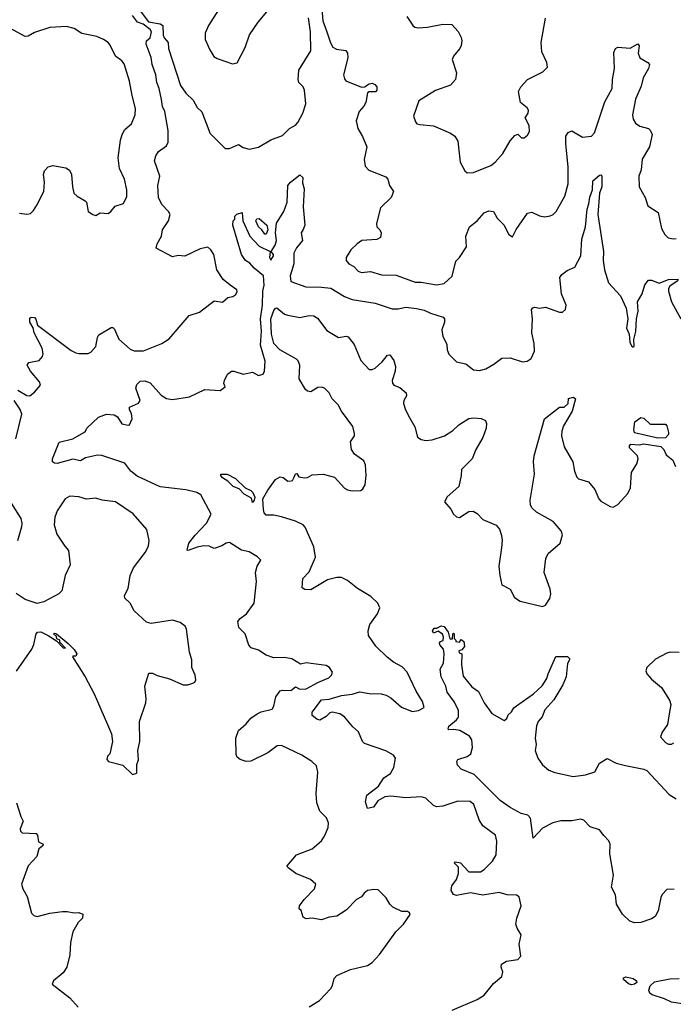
# Model space of a CAD drawing. Extents: x 2133461 to 2293071, y 753526 to 916327.
# Tile 379 of 459: x 2260369 to 2264627, y 845973 to 852383. Entities that reach past the tile are written whole.
import ezdxf

# ---------------------------------------------------------------- set-up
doc = ezdxf.new("R2010")
doc.units = 0

msp = doc.modelspace()

# ---------------------------------------------------------------- linework, layer by layer
at = {"layer": '0CON10XD'}
for points in [[(2261135, 852466.2), (2261209.1, 852369.1), (2261284.5, 852355.5), (2261300.6, 852345), (2261303, 852283), (2261310, 852265), (2261335.6, 852235), (2261338.1, 852195), (2261417.1, 851955), (2261452.5, 851905), (2261499.6, 851859.6), (2261525, 851810.8), (2261555, 851782.5), (2261601.4, 851665), (2261608, 851645), (2261706.7, 851545), (2261735, 851544.4), (2261795, 851570), (2261825, 851552), (2261865, 851541.2), (2261925, 851552.5), (2262005, 851601.9), (2262080.3, 851629.7), (2262126.2, 851675), (2262165, 851696.9), (2262181.5, 851715), (2262213.8, 851775), (2262232.1, 851835), (2262225.5, 851925), (2262215, 851946), (2262186.7, 851975), (2262183.8, 851995), (2262187.5, 852055), (2262265, 852180), (2262262.5, 852305), (2262251.5, 852395)], [(2261663.4, 852446.6), (2261599.2, 852345), (2261577.1, 852295), (2261578.1, 852255), (2261608.2, 852188.2), (2261634.4, 852144.4), (2261655, 852130), (2261755, 852095.8), (2261785, 852102), (2261838.7, 852201.3), (2261865.8, 852284.2), (2261922.7, 852367.3), (2261980, 852435)], [(2262334.2, 852475), (2262344.4, 852375), (2262369.6, 852305), (2262393.1, 852233.1), (2262409.2, 852205), (2262432.1, 852192.1), (2262492.9, 852182.9), (2262505.5, 852165.5), (2262506.5, 852135), (2262479.4, 852025), (2262485, 851997.5), (2262494.3, 851984.3), (2262595, 851944), (2262615, 851946), (2262645, 851965.7), (2262665, 851969.2), (2262682.3, 851962.3), (2262695.6, 851945.6), (2262695.8, 851925), (2262686.2, 851913.8), (2262645, 851914), (2262635, 851906.7), (2262624.2, 851845), (2262610.5, 851819.5), (2262580, 851785), (2262561.4, 851725), (2262572, 851675), (2262603, 851623), (2262629.4, 851555), (2262614.1, 851474.1), (2262620.3, 851430.3), (2262644.5, 851404.5), (2262755, 851360), (2262767.5, 851345), (2262778.8, 851305), (2262803.3, 851265), (2262788, 851225), (2262720.5, 851159.5), (2262692.5, 851057.5), (2262695.7, 851035.7), (2262715.4, 851015.4), (2262724.4, 850995), (2262719.2, 850965), (2262695, 850953.1), (2262597.5, 850945), (2262568, 850925), (2262525.8, 850885), (2262496.7, 850835), (2262496.7, 850815), (2262513.8, 850795), (2262545, 850775.8), (2262575, 850745.8), (2262595, 850737.1), (2262655, 850743.1), (2262725, 850722.9), (2262820.7, 850720.7), (2262945, 850675.7), (2262985, 850675.5), (2263085, 850656.9), (2263135, 850666), (2263187, 850713), (2263209.3, 850810.7), (2263233.3, 850835), (2263278.8, 850905), (2263274.5, 850975), (2263299.6, 851035), (2263348.6, 851075), (2263395.8, 851125), (2263425, 851139.5), (2263454.5, 851134.5), (2263480.2, 851090.2), (2263524.4, 851045), (2263537.8, 851017.8), (2263555, 850986), (2263580, 850970), (2263602.7, 851017.3), (2263676.7, 851123.3), (2263705, 851129.4), (2263755.5, 851105.5), (2263790.3, 851099.7), (2263825, 851105.8), (2263845, 851115.8), (2263862.9, 851135), (2263919.5, 851235), (2263942.5, 851315), (2263941.8, 851425), (2263926.2, 851575), (2263927.3, 851625), (2263941.9, 851648.1), (2263965, 851659.4), (2264035, 851618.6), (2264094.1, 851625.9), (2264113.2, 851646.8), (2264181.3, 851848.7), (2264228.5, 851935), (2264230.4, 851995), (2264244.4, 852065.6), (2264239.2, 852170.8), (2264250, 852195), (2264264.5, 852205.5), (2264345, 852198.9), (2264396.2, 852226.2), (2264403.9, 852213.9), (2264398, 852165), (2264409.2, 852135), (2264460, 852105), (2264471.2, 852091.2), (2264465.7, 852065), (2264429.7, 852005), (2264418.3, 851951.7), (2264380.4, 851865), (2264360.9, 851765), (2264364.4, 851735), (2264380.2, 851710.2), (2264409.8, 851689.8), (2264465.9, 851675.9), (2264477.1, 851665), (2264488.7, 851635), (2264471.2, 851555), (2264424.4, 851475), (2264417.3, 851405), (2264402.9, 851365), (2264404, 851295), (2264443.8, 851225), (2264461.2, 851171.2), (2264527.9, 851127.9), (2264549.2, 851025), (2264571.2, 850985), (2264594.3, 850964.3), (2264625, 850956.2), (2264645, 850958)], [(2260435, 850440), (2260445, 850447.5), (2260465, 850444), (2260474.3, 850434.3), (2260484.2, 850394.2), (2260705, 850230.6), (2260735, 850214.3), (2260755, 850209.2), (2260815, 850210), (2260831.7, 850218.3), (2260865.6, 850255), (2260875.6, 850315), (2260885, 850332), (2260965, 850378.8), (2260975, 850378.8), (2260987.6, 850367.6), (2261014.6, 850304.6), (2261089.4, 850239.4), (2261115, 850227.8), (2261175, 850226.9), (2261295.6, 850274.4), (2261343.8, 850305), (2261472.6, 850457.4), (2261539.7, 850480.3), (2261635, 850554), (2261690, 850545), (2261725, 850573.8), (2261757.7, 850582.3), (2261777.5, 850595), (2261786.1, 850613.9), (2261783.3, 850625), (2261740, 850655), (2261695, 850691.2), (2261652.9, 850755), (2261633.1, 850855), (2261615, 850886.2), (2261595, 850902.5), (2261545, 850891.2), (2261445, 850844.7), (2261402.5, 850847.5), (2261365, 850838.6), (2261257.5, 850895), (2261264, 850925), (2261292.5, 850975), (2261299.4, 851015), (2261338.6, 851075), (2261348.8, 851115), (2261338.8, 851135), (2261295, 851180), (2261273.3, 851225), (2261270, 851305), (2261281.5, 851365), (2261247.1, 851465), (2261255, 851496.7), (2261274.2, 851525), (2261325, 851562), (2261336.7, 851585), (2261336.9, 851663.1), (2261315.4, 851785), (2261298.7, 851818.7), (2261292.8, 851862.8), (2261278.6, 851935), (2261263.1, 851975), (2261256.8, 852025), (2261232.2, 852092.2), (2261226.7, 852136.7), (2261193, 852225), (2261195.2, 852244.8), (2261218.9, 852265), (2261228.8, 852305), (2261219.5, 852319.5), (2261173.3, 852355), (2261137, 852367), (2261105, 852410)], [(2262892, 852405), (2262930, 852345), (2262944.1, 852334.1), (2262965, 852330), (2263025, 852334.3), (2263125, 852354), (2263185, 852351.2), (2263225, 852306.7), (2263245, 852267.5), (2263249.2, 852245), (2263245.8, 852215), (2263235.8, 852195), (2263194.4, 852145.6), (2263186.2, 852125), (2263213.6, 852036.4), (2263208.8, 851995), (2263175, 851956.2), (2263077, 851923), (2262969.2, 851855), (2262934.2, 851755.8), (2262947.7, 851717.7), (2262956.4, 851706.4), (2262975, 851701.2), (2263065, 851693.1), (2263175, 851644.3), (2263204, 851625), (2263222.2, 851592.2), (2263239.5, 851455), (2263269.2, 851399.2), (2263285, 851386.2), (2263325, 851388), (2263437.5, 851435), (2263466.7, 851455), (2263517.3, 851512.7), (2263563.8, 851595), (2263595, 851630), (2263615, 851637.5), (2263637.5, 851615), (2263655, 851613.3), (2263677.9, 851632.1), (2263690, 851655), (2263688.1, 851695), (2263662, 851745), (2263680.6, 851775), (2263682.7, 851795), (2263675, 851809.4), (2263632.5, 851845), (2263619.2, 851915), (2263633.2, 851946.8), (2263677, 851993), (2263777, 852043), (2263806.7, 852075), (2263803.8, 852105), (2263770.8, 852175), (2263765.9, 852235.9), (2263795, 852392.5)], [(2260367, 851123), (2260415, 851116.7), (2260438.8, 851121.2), (2260459.3, 851140.7), (2260480, 851175), (2260526, 851265), (2260531.1, 851325), (2260524.3, 851375), (2260530.9, 851399.1), (2260554.7, 851425.3), (2260585, 851434.1), (2260668.9, 851418.9), (2260693.8, 851403.8), (2260705.7, 851375), (2260712.9, 851295), (2260722.5, 851255), (2260743.8, 851235), (2260796.7, 851205), (2260803.8, 851195), (2260816.2, 851135), (2260845, 851115.7), (2260865, 851108), (2260893.9, 851126.1), (2260945, 851121.4), (2260963.8, 851135), (2260990.8, 851169.2), (2261045, 851187.5), (2261066.8, 851233.2), (2261068.1, 851275), (2261051.5, 851345), (2261019.2, 851415), (2261010.8, 851485), (2261025, 851600), (2261036.7, 851635), (2261055, 851667.5), (2261098, 851705), (2261122.5, 851765), (2261124, 851805), (2261100.9, 851890.9), (2261085, 851982.5), (2261050.8, 852095), (2261035, 852116.2), (2260993.8, 852145), (2260958, 852218), (2260945, 852235.7), (2260915.5, 852255.5), (2260872.5, 852275), (2260775, 852293.3), (2260724.2, 852325), (2260675, 852339.6), (2260565, 852332.8), (2260465, 852300.9), (2260425, 852277.1), (2260405, 852274.2), (2260305, 852328.2)], [(2262046.4, 847656.4), (2261985, 847610), (2261875, 847557.1), (2261845, 847554), (2261805, 847567.1), (2261785, 847582), (2261779.1, 847599.1), (2261776.4, 847705), (2261795, 847755.8), (2261845, 847800), (2261874.2, 847835.8), (2261915.7, 847864.3), (2261942.7, 847877.3), (2262014.6, 847895.4), (2262025.5, 847915), (2262037.1, 847975), (2262065.6, 848014.4), (2262081.1, 848018.9), (2262134.5, 848015.5), (2262165, 848040), (2262195, 848025.8), (2262235, 848028), (2262315, 848071.1), (2262382.2, 848097.8), (2262400, 848115), (2262406, 848135), (2262386.4, 848166.4), (2262365, 848178.6), (2262234.3, 848195.7), (2262198.3, 848188.3), (2262142, 848222), (2262090.9, 848230.9), (2262025, 848228.9), (2261975.7, 848245.7), (2261925, 848278), (2261876.7, 848295), (2261861.2, 848311.2), (2261837.5, 848385), (2261797.3, 848427.3), (2261790, 848465), (2261806.2, 848485), (2261845.8, 848515), (2261896.7, 848585), (2261911.9, 848725), (2261905.7, 848785), (2261916, 848825), (2261940, 848865), (2261917.3, 848887.3), (2261865, 848920), (2261815, 848930), (2261735, 848979.2), (2261715, 848975.8), (2261685, 848957.1), (2261635, 848940), (2261602.5, 848955), (2261569.1, 848959.1), (2261525, 848949.5), (2261467, 848927), (2261460.5, 848930.5), (2261471.5, 848975), (2261511.8, 849028.2), (2261585.5, 849105), (2261615.5, 849165), (2261549.7, 849289.7), (2261523.3, 849305), (2261452.3, 849322.3), (2261285, 849343.1), (2261135, 849410.7), (2261093.6, 849443.6), (2261055, 849496.7), (2260905, 849546.9), (2260875, 849548.6), (2260798.9, 849531.1), (2260765, 849512.5), (2260715, 849522.8), (2260612.5, 849495), (2260595, 849496.2), (2260583.9, 849505), (2260583.9, 849525), (2260627.3, 849632.7), (2260715.3, 849654.7), (2260786, 849695), (2260798, 849705), (2260805.8, 849725), (2260883.6, 849796.4), (2260935, 849815.4), (2260985, 849810), (2261007.3, 849797.3), (2261035, 849751.9), (2261075, 849743.1), (2261085, 849746.7), (2261100.8, 849785), (2261097.3, 849817.3), (2261083.8, 849845), (2261085, 849860), (2261142.3, 849887.7), (2261153.8, 849905), (2261125.6, 849985), (2261131.9, 850008.1), (2261155, 850030), (2261185, 850032.9), (2261219.4, 850019.4), (2261289.7, 849939.7), (2261325, 849916.7), (2261365, 849911.2), (2261475, 849927.5), (2261575, 849976), (2261675, 849970), (2261707, 849993), (2261700, 850015), (2261702.5, 850035), (2261722.5, 850075), (2261750, 850095), (2261765, 850096.2), (2261825, 850076.2), (2261885, 850089.2), (2261925, 850066.2), (2261956.2, 850075), (2261964, 850095), (2261969.1, 850160.9), (2261938, 850265), (2261944.8, 850355), (2261937.5, 850435), (2261951.7, 850525), (2261953.2, 850615), (2261960.8, 850655), (2261956.7, 850716.7), (2261895.5, 850765), (2261867.6, 850797.6), (2261840.5, 850815), (2261813.5, 850855), (2261756.7, 851045), (2261760, 851075), (2261770, 851085), (2261770, 851105), (2261783, 851117), (2261818.3, 851128.3), (2261822.5, 851075), (2261867.5, 850975), (2261928.7, 850908.7), (2262000, 850875), (2261995.8, 850835), (2262005, 850818.8), (2262023.1, 850845), (2262022.5, 850855), (2262007.5, 850875), (2262033.6, 850915), (2262042.7, 850945), (2262035.6, 850995.6), (2262041.4, 851058.6), (2262089.2, 851135), (2262112.5, 851195), (2262116.7, 851305), (2262133.3, 851325), (2262195, 851372.5), (2262212.5, 851355), (2262211.7, 851321.7), (2262222.3, 851282.3), (2262216, 851165), (2262226.7, 851045), (2262215, 851016.7), (2262203.1, 850995), (2262210.8, 850945), (2262172.3, 850897.7), (2262155, 850863.3), (2262154.5, 850795), (2262130, 850715), (2262135, 850678.6), (2262233.4, 850643.4), (2262335, 850642.3), (2262395, 850634.6), (2262485, 850581.2), (2262535, 850560.8), (2262685, 850537.3), (2262795, 850501.1), (2262835, 850500.5), (2262885, 850511.5), (2262955, 850503.8), (2263005, 850492.7), (2263045, 850471.8), (2263127.5, 850447.5), (2263136.2, 850435), (2263136, 850415), (2263118, 850365), (2263125, 850320), (2263151.7, 850271.7), (2263154, 850235), (2263163.8, 850205), (2263215.6, 850155.6), (2263275, 850142), (2263324.2, 850104.2), (2263365, 850099.2), (2263405, 850110.8), (2263458.6, 850141.4), (2263509.7, 850180.3), (2263565, 850181.4), (2263645, 850156), (2263675, 850160), (2263701.7, 850178.3), (2263722.9, 850225), (2263719.4, 850275), (2263704.2, 850345.8), (2263710.5, 850435), (2263703.5, 850496.5), (2263712.2, 850507.8), (2263725, 850511.4), (2263755, 850506.2), (2263795, 850511.2), (2263885, 850478.8), (2263905, 850480), (2263923.6, 850496.4), (2263928, 850525), (2263898.3, 850598.3), (2263886.7, 850705), (2263900, 850725), (2263935, 850751.2), (2263985, 850773.3), (2264023.8, 850845), (2264031.4, 850955), (2264054.1, 851035), (2264065, 851150.8), (2264077.5, 851185), (2264082.8, 851227.2), (2264101.5, 851275), (2264102.1, 851335), (2264145, 851370.6), (2264155, 851373.8), (2264162, 851365), (2264161.1, 851295), (2264145.7, 851255), (2264134.5, 851115), (2264172.5, 850875), (2264170, 850815), (2264179.2, 850755), (2264205, 850671.2), (2264282, 850585), (2264318.8, 850505), (2264330, 850435), (2264321.2, 850375), (2264340, 850335), (2264343.3, 850285), (2264355, 850260), (2264365, 850252.5), (2264371.7, 850258.3), (2264369.3, 850300.7), (2264383.6, 850353.6), (2264387.5, 850435), (2264398.5, 850485), (2264392.6, 850547.4), (2264425, 850599.2), (2264441.8, 850658.2), (2264465, 850686.9), (2264485, 850687.5), (2264535, 850667.9), (2264595, 850692.5), (2264660, 850695)], [(2261975, 850987.5), (2261965, 850987.5), (2261947.5, 851015), (2261924.4, 851034.4), (2261907, 851073), (2261915, 851087.5), (2261928.3, 851088.3), (2261980, 851045), (2261986.2, 851015), (2261975, 850987.5)], [(2264658.8, 850685), (2264605, 850648.1), (2264596.2, 850633.8), (2264595.4, 850615), (2264615, 850545.8), (2264675.5, 850435.5)], [(2262064.4, 850235), (2262024.7, 850275), (2262010.3, 850335), (2262005.5, 850435), (2262025, 850489.2), (2262035, 850505.8), (2262045, 850508), (2262095, 850466), (2262115, 850460.8), (2262195, 850444.4), (2262255, 850457.5), (2262286.2, 850456.2), (2262309.5, 850439.5), (2262369.1, 850359.1), (2262445, 850314.6), (2262495, 850322.5), (2262508.1, 850318.1), (2262548.3, 850268.3), (2262590.6, 850165), (2262645, 850105.8), (2262665, 850105.6), (2262685, 850114.3), (2262731.4, 850155), (2262765, 850200), (2262780.7, 850200.7), (2262805.8, 850165), (2262817.1, 850125), (2262815.8, 850095), (2262795.8, 850035), (2262797.7, 850017.7), (2262806.7, 850005), (2262845, 849989.2), (2262886.2, 849955), (2262888.8, 849935), (2262871.2, 849905), (2262870, 849885), (2262882.4, 849842.4), (2262909.8, 849789.8), (2262942.1, 849732.1), (2262960, 849665), (2262985, 849649.4), (2263015, 849643.5), (2263055, 849648.5), (2263135.4, 849674.6), (2263191.7, 849708.3), (2263229.2, 849745), (2263295, 849787.8), (2263325, 849791.9), (2263375, 849787.1), (2263404.5, 849774.5), (2263410, 849755), (2263406.9, 849725), (2263385, 849663.8), (2263340.6, 849585), (2263315.6, 849525), (2263246.2, 849455), (2263245.8, 849415), (2263230, 849345), (2263153.4, 849276.6), (2263136.7, 849245), (2263176.6, 849196.6), (2263194.4, 849164.4), (2263215, 849146), (2263235, 849142), (2263295, 849181.9), (2263323.1, 849183.1), (2263348.3, 849168.3), (2263385, 849129.2), (2263473.1, 849093.1), (2263495.6, 849065.6), (2263507.1, 849025), (2263512.5, 848995), (2263508.6, 848945), (2263490.8, 848825), (2263496, 848765), (2263510, 848705), (2263565, 848676.7), (2263592.1, 848622.1), (2263628.3, 848598.3), (2263775, 848562.5), (2263795, 848570.8), (2263823.3, 848615), (2263828.5, 848645), (2263825.4, 848675), (2263786.5, 848785), (2263795.5, 848875), (2263810.9, 848909.1), (2263888.9, 848975), (2263905, 849030), (2263895.6, 849055), (2263845, 849116.7), (2263735, 849178.1), (2263705.6, 849205), (2263696.7, 849225), (2263694.4, 849255), (2263723.5, 849425), (2263716.4, 849506.4), (2263721.5, 849545), (2263787.8, 849785), (2263885, 849860), (2263915, 849860), (2263942.5, 849885), (2263945, 849916.7), (2263975.8, 849925.8), (2263988.8, 849915), (2263966.9, 849835), (2263911.2, 849738.8), (2263900, 849705), (2263899.4, 849675), (2263915, 849602.5), (2263971.4, 849505), (2263982.9, 849445), (2263998, 849405), (2264010, 849395), (2264073.9, 849373.9), (2264115.8, 849325.8), (2264142, 849265), (2264155, 849248.8), (2264215, 849213.8), (2264235, 849208.8), (2264265, 849227.5), (2264330.9, 849299.1), (2264347.1, 849335), (2264353.6, 849435), (2264388.2, 849491.8), (2264398.2, 849525), (2264393.5, 849543.5), (2264340.8, 849595), (2264340.4, 849609.6), (2264350.9, 849619.1), (2264404.6, 849614.6), (2264435, 849622.1), (2264545, 849604.4), (2264564.3, 849585), (2264580, 849550), (2264623.8, 849515), (2264641.2, 849475)], [(2260358, 849972), (2260415, 849937.1), (2260435, 849935.4), (2260465, 849957.9), (2260504.6, 850005), (2260498.7, 850025), (2260440, 850095), (2260418.8, 850135), (2260428.3, 850151.7), (2260496.7, 850165), (2260518.3, 850191.7), (2260522.3, 850207.7), (2260515.6, 850245), (2260464.5, 850345), (2260457.3, 850377.3), (2260435, 850413.3), (2260435, 850440)], [(2263186.7, 845935), (2263348.8, 846005), (2263395, 846033.8), (2263455, 846108), (2263510, 846155), (2263516.1, 846183.9), (2263506.2, 846215), (2263506.7, 846235), (2263540, 846255), (2263615, 846264.2), (2263633, 846287), (2263623.6, 846365), (2263635.5, 846425), (2263608.9, 846468.9), (2263601, 846495), (2263608.1, 846535), (2263635.7, 846615), (2263622.3, 846672.3), (2263605, 846683.8), (2263545, 846685.7), (2263492.1, 846702.1), (2263385, 846683.3), (2263305, 846700), (2263215, 846682.5), (2263195, 846688.8), (2263179.2, 846715), (2263184.2, 846745), (2263214.2, 846785), (2263227.5, 846825), (2263227, 846867), (2263200, 846895), (2263205, 846900), (2263240, 846895), (2263295, 846836.7), (2263370, 846835), (2263395, 846850), (2263448, 846905), (2263473.4, 846946.6), (2263476.9, 847035), (2263467.5, 847075), (2263385, 847135.7), (2263362.1, 847175), (2263345.8, 847224.2), (2263327.1, 847275), (2263302.6, 847292.6), (2263223.7, 847296.3), (2263125, 847262.2), (2263085, 847258.2), (2263065, 847267.8), (2263015, 847315.6), (2262985, 847324.5), (2262885, 847317.8), (2262787.5, 847327.5), (2262746.7, 847325), (2262702.4, 847297.6), (2262673.2, 847256.8), (2262635, 847247.5), (2262620.7, 847290.7), (2262629.6, 847335), (2262706.9, 847393.1), (2262742, 847448), (2262785, 847475.8), (2262805.4, 847515), (2262816.4, 847576.4), (2262804, 847595), (2262755, 847622.7), (2262615, 847670.8), (2262601.4, 847685), (2262577.2, 847747.2), (2262540.2, 847780.2), (2262485.7, 847845), (2262455, 847865.4), (2262404.3, 847874.3), (2262390, 847870), (2262365, 847846), (2262325, 847824), (2262305, 847828.8), (2262274.4, 847854.4), (2262273.3, 847875), (2262335, 847954.5), (2262385, 847959.2), (2262465, 847983.2), (2262535, 847992.5), (2262585, 848008.2), (2262645, 847996.5), (2262724.5, 847994.5), (2262756.7, 847985), (2262787.5, 847967.5), (2262856.8, 847906.8), (2262925, 847878.6), (2262967.5, 847885), (2263003.3, 847905), (2262994, 847945), (2262950.9, 848010.9), (2262892.5, 848135), (2262859.8, 848169.8), (2262805, 848200), (2262762.4, 848232.4), (2262688.6, 848305), (2262641.4, 848375), (2262638.1, 848405), (2262650.6, 848445), (2262699.2, 848515), (2262714.3, 848555), (2262702.5, 848585), (2262657.3, 848627.3), (2262569.4, 848679.4), (2262505, 848731.9), (2262465, 848752.5), (2262435, 848751.4), (2262375, 848736.7), (2262265, 848672), (2262226.1, 848673.9), (2262210, 848685), (2262212.9, 848745), (2262255, 848788), (2262296.5, 848885), (2262285, 848951.2), (2262229.6, 849079.6), (2262216.5, 849095), (2262165, 849118.1), (2262075, 849147.5), (2262025, 849157.8), (2261975, 849156.9), (2261962.7, 849172.7), (2261956.7, 849195), (2261953.8, 849265), (2261985, 849320.8), (2262035, 849389.4), (2262066.4, 849406.4), (2262085, 849402.5), (2262115, 849380), (2262138.3, 849381.7), (2262145.9, 849384.1), (2262158, 849405), (2262165, 849427.5), (2262175, 849430), (2262187.5, 849407.5), (2262225, 849400), (2262245, 849404), (2262275, 849420.8), (2262345, 849424.2), (2262418.8, 849405), (2262485, 849334), (2262505, 849322.9), (2262535, 849315.7), (2262591.2, 849318.8), (2262605, 849330), (2262618.6, 849355), (2262626.9, 849415), (2262621.9, 849485), (2262611.7, 849511.7), (2262549.2, 849555), (2262530.8, 849585), (2262524.2, 849635), (2262549.4, 849675), (2262550.9, 849689.1), (2262539.4, 849735), (2262465.6, 849835), (2262443.3, 849875), (2262405.5, 849915), (2262385, 849954.2), (2262355, 849984), (2262335, 849990), (2262311.2, 849988.8), (2262265, 849960.8), (2262245, 849964), (2262230, 849975), (2262190, 850045), (2262193.8, 850135), (2262182.1, 850162.1), (2262173.1, 850173.1), (2262064.4, 850235)], [(2260344.3, 849655), (2260383.1, 849815), (2260371.9, 849845), (2260334.3, 849905)], [(2264525, 849659.2), (2264375, 849694.3), (2264370, 849715), (2264376.2, 849765), (2264415, 849792.5), (2264435, 849790), (2264475, 849750), (2264575, 849750), (2264585, 849740), (2264595.7, 849695), (2264595, 849683.8), (2264575, 849661.4), (2264525, 849659.2)], [(2261885, 849240), (2261879.3, 849269.3), (2261832.5, 849295), (2261798.3, 849328.3), (2261760, 849345), (2261725, 849380), (2261690.7, 849400.7), (2261680, 849415), (2261680, 849425), (2261720, 849425), (2261775, 849397.5), (2261837.5, 849335), (2261875, 849317.5), (2261887.5, 849305), (2261900, 849275), (2261897.5, 849255), (2261885, 849240)], [(2260356.2, 848993.8), (2260383.3, 849085), (2260385.6, 849105), (2260377.8, 849135), (2260315.7, 849235)], [(2260348.3, 848141.7), (2260448.8, 848285), (2260461.2, 848315), (2260476.2, 848385), (2260485, 848396.7), (2260507.3, 848397.3), (2260554.2, 848374.2), (2260610, 848340), (2260652.5, 848295), (2260668.3, 848291.7), (2260631.7, 848331.7), (2260630, 848345), (2260611.7, 848351.7), (2260608.3, 848368.3), (2260590, 848385), (2260595, 848390), (2260610, 848385), (2260685, 848322.5), (2260725, 848282.5), (2260742.5, 848255), (2260735, 848240), (2260715, 848240), (2260712.5, 848235), (2260796.2, 848105), (2260853.8, 847995), (2260942, 847795), (2260966.2, 847735), (2260973.3, 847685), (2260956.7, 847605), (2260941.7, 847588.3), (2260937, 847567), (2260947.5, 847555), (2261040.7, 847530.7), (2261105, 847470), (2261131.7, 847478.3), (2261132.5, 847535), (2261142.5, 847565), (2261138.8, 847625), (2261151.9, 847685), (2261150, 847815), (2261190, 847935), (2261193, 847963), (2261183.3, 848045), (2261210.7, 848129.3), (2261235, 848130), (2261265, 848113.3), (2261345, 848092.5), (2261435, 848053.3), (2261465, 848052.5), (2261496.4, 848063.6), (2261509.3, 848070.7), (2261517.5, 848085), (2261513.3, 848115), (2261491.2, 848165), (2261490, 848215), (2261475.7, 848265), (2261455.8, 848415), (2261446.7, 848435), (2261415, 848460), (2261365, 848473.3), (2261225, 848452.5), (2261195, 848462), (2261115.8, 848535.8), (2261088.8, 848585), (2261055, 848617.5), (2261051.2, 848635), (2261075, 848680), (2261089.2, 848765), (2261110, 848815), (2261186.3, 848913.7), (2261208, 848955), (2261213.6, 848993.6), (2261196.7, 849065), (2261107.4, 849167.4), (2260993.9, 849243.9), (2260905.6, 849255.6), (2260865, 849267.5), (2260805, 849261.4), (2260755, 849276.9), (2260695, 849282), (2260665, 849263.3), (2260612.9, 849185), (2260597.8, 849145), (2260593.3, 849095), (2260612, 849035), (2260663.3, 848955), (2260687.7, 848927.7), (2260698.8, 848835), (2260666, 848765), (2260643.8, 848665), (2260625, 848646), (2260526.9, 848593.1), (2260482.7, 848582.7), (2260405, 848608.8), (2260347.3, 848647.3)], [(2264632, 846722), (2264585, 846720.6), (2264555, 846688.6), (2264545, 846668), (2264529.2, 846580.8), (2264509.5, 846545), (2264485, 846530), (2264415, 846505.4), (2264375, 846503.8), (2264344.3, 846515), (2264295, 846560), (2264257.1, 846625), (2264250.4, 846685), (2264224.7, 846735), (2264237.9, 846815), (2264213.6, 846953.6), (2264216.3, 847015), (2264207.1, 847037.1), (2264173.2, 847073.2), (2264145, 847108.4), (2264085, 847128.9), (2264045, 847171.5), (2264025, 847179.5), (2263965, 847167.5), (2263895, 847166.9), (2263842.5, 847155), (2263775, 847120.8), (2263714.3, 847054.3), (2263695.6, 847184.4), (2263679.1, 847205), (2263635, 847216.4), (2263564.8, 847254.8), (2263499.8, 847299.8), (2263328.6, 847468.6), (2263244.2, 847505), (2263221.2, 847531.2), (2263216, 847555), (2263223.2, 847566.8), (2263285, 847585.6), (2263308.5, 847605), (2263318.7, 847645), (2263314.1, 847695), (2263298.3, 847718.3), (2263235.5, 847755.5), (2263197.5, 847762.5), (2263165, 847760), (2263160, 847765), (2263163.8, 847785), (2263215.6, 847824.4), (2263227.9, 847842.1), (2263228.1, 847885), (2263200.9, 847940.9), (2263154, 848005), (2263144.5, 848045), (2263113.8, 848105), (2263108.1, 848155), (2263128.8, 848195), (2263134.2, 848255), (2263130, 848285), (2263105, 848313.3), (2263103.3, 848325), (2263110, 848335), (2263128.3, 848341.7), (2263130, 848365), (2263123, 848383), (2263095, 848402.5), (2263065, 848390), (2263057.5, 848405), (2263068.3, 848421.7), (2263087, 848423), (2263113.6, 848436.4), (2263133.6, 848433.6), (2263160, 848395), (2263171.7, 848351.7), (2263188.3, 848351.7), (2263190, 848385), (2263195, 848390), (2263200, 848385), (2263200, 848355), (2263210, 848345), (2263210, 848335), (2263235, 848330), (2263245, 848347.5), (2263262.5, 848335), (2263267, 848303), (2263248.3, 848281.7), (2263230, 848275), (2263231.7, 848261.7), (2263250, 848255), (2263247.5, 848182.5), (2263258.6, 848108.6), (2263315, 848040), (2263358.8, 848008.8), (2263394.4, 847935), (2263445, 847866.7), (2263525, 847820), (2263542.5, 847835), (2263551.7, 847858.3), (2263572.3, 847877.7), (2263587, 847903), (2263605, 847916), (2263716.4, 847993.6), (2263772.4, 848047.6), (2263804, 848095), (2263810.8, 848125), (2263861.7, 848238.3), (2263938.3, 848238.3), (2263950, 848225), (2263950, 848215), (2263938.3, 848191.7), (2263928.6, 848105), (2263907, 848053), (2263848.1, 847955), (2263789.6, 847890.4), (2263773.1, 847845), (2263747.1, 847815), (2263736, 847786), (2263727.5, 847705), (2263734.5, 847665), (2263726.7, 847625), (2263744.2, 847575), (2263775, 847533.3), (2263815, 847496.7), (2263855, 847482), (2263975, 847457.1), (2264055, 847466.7), (2264115, 847487.5), (2264147, 847543), (2264195, 847573.3), (2264253.6, 847543.6), (2264315, 847528.6), (2264434.3, 847504.3), (2264453.3, 847495), (2264599.7, 847339.7), (2264645, 847310.8)], [(2264665.8, 848264.2), (2264605.7, 848265.7), (2264585, 848260), (2264510.7, 848219.3), (2264453.5, 848165), (2264447.8, 848145), (2264455, 848124.2), (2264485, 848090), (2264550, 848035), (2264602.4, 847952.4), (2264610, 847925), (2264602.5, 847877.5), (2264590, 847795), (2264554, 847745), (2264543.8, 847715), (2264576.8, 847676.8), (2264595, 847667.1), (2264615, 847667.8), (2264629.4, 847675)], [(2262255, 845956.9), (2262323, 845997), (2262395, 846076.9), (2262407.3, 846095), (2262418.3, 846141.7), (2262435, 846161.5), (2262525, 846199.5), (2262635, 846225.7), (2262664.4, 846245.6), (2262712.3, 846297.7), (2262820, 846445), (2262870, 846495), (2262911.7, 846558.3), (2262909.3, 846569.3), (2262895, 846577.5), (2262858.3, 846578.3), (2262800, 846605), (2262780, 846625), (2262756.4, 846666.4), (2262705, 846717.5), (2262675, 846720), (2262635, 846713.3), (2262612.3, 846697.7), (2262596.4, 846673.6), (2262563.3, 846655), (2262495, 846586), (2262435, 846546.2), (2262385, 846540), (2262335, 846523.8), (2262275, 846533.3), (2262235, 846530), (2262215, 846540), (2262203.6, 846583.6), (2262190, 846595), (2262192.5, 846615), (2262221.2, 846655), (2262290, 846725), (2262297.5, 846755), (2262262.5, 846785), (2262167.5, 846825), (2262115, 846863.3), (2262112.5, 846875), (2262172.7, 846947.3), (2262275, 846986.2), (2262335, 847036.7), (2262355, 847067.5), (2262378, 847125), (2262381.2, 847155), (2262367.3, 847187.3), (2262325, 847230), (2262305.7, 847285.7), (2262299.4, 847345), (2262311.2, 847485), (2262302.5, 847525), (2262272.5, 847555), (2262207.5, 847595), (2262075, 847657.5), (2262046.4, 847656.4)], [(2260349.4, 847285), (2260376.7, 847195), (2260392.5, 847165), (2260373.3, 847115), (2260375, 847100), (2260385, 847090), (2260477.5, 847085), (2260486.2, 847075), (2260491.2, 847031.2), (2260522.5, 847015), (2260520, 847005), (2260494, 846986), (2260481.2, 846935), (2260424.2, 846875), (2260382, 846755), (2260390, 846725), (2260417.5, 846675), (2260445.9, 846565.9), (2260461.7, 846551.7), (2260484, 846544), (2260565, 846566.9), (2260647.8, 846577.8), (2260678.3, 846578.3), (2260725, 846568.6), (2260755, 846572), (2260780, 846560), (2260779.2, 846535), (2260751.1, 846505), (2260714.5, 846445), (2260699.2, 846375), (2260695.4, 846295.4), (2260675.4, 846215), (2260652.1, 846177.9), (2260588.8, 846125), (2260580, 846105), (2260696.3, 846016.3), (2260750.8, 845955)], [(2264355, 846100), (2264335, 846106.2), (2264302.5, 846135), (2264302.5, 846145), (2264317.5, 846152.5), (2264365, 846142), (2264386.2, 846125), (2264390, 846115), (2264375, 846103.8), (2264355, 846100)], [(2264685, 845976.5), (2264615, 845987.1), (2264568.9, 846008.9), (2264488, 846035), (2264473.3, 846045), (2264466.5, 846065), (2264475, 846094), (2264505, 846120), (2264605, 846138.9), (2264665, 846140.8)]]:
    msp.add_lwpolyline(points, dxfattribs=at)

doc.saveas('drawing.dxf')
